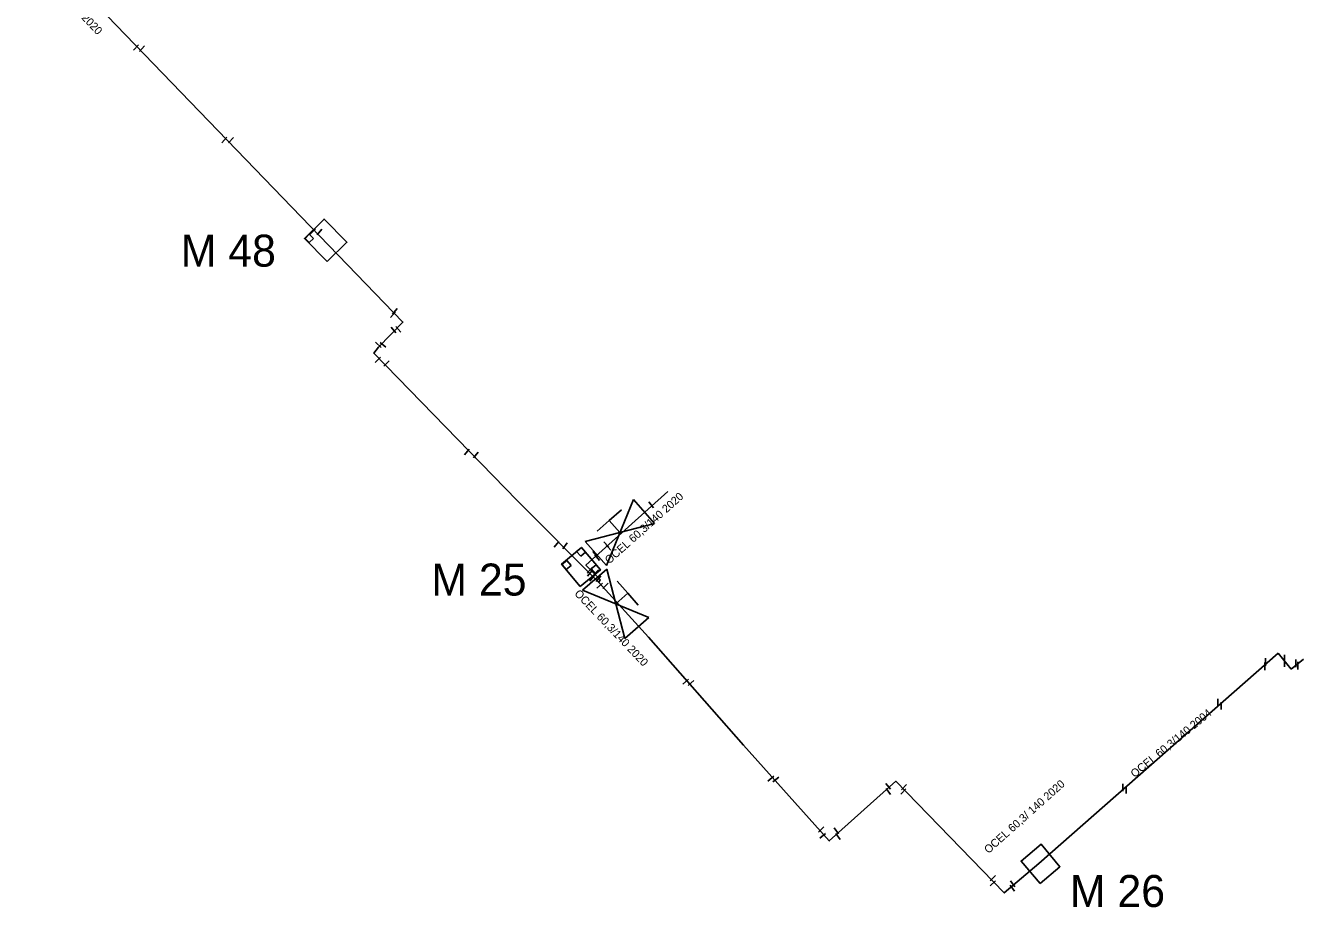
# Model space of a CAD drawing. Extents: x -642943 to -623314, y -1138561 to -1113539.
# Drawn here: x -641672.9 to -641553.2, y -1115068.8 to -1114986.1 of the extents above; entities that cross this region are included whole.
import ezdxf

# ---------------------------------------------------------------- set-up
doc = ezdxf.new("R2010")
doc.units = 0
for name, color, linetype in [('horkovod armatury', 7, 'Continuous'), ('horkovod dimenze', 7, 'Continuous'), ('horkovod předisol', 7, 'Continuous'), ('horkovod sváry', 7, 'Continuous'), ('horkovod trasa', 7, 'Continuous'), ('horkovod číslo šachty', 7, 'Continuous'), ('horkovod šachty', 7, 'Continuous')]:
    doc.layers.add(name, color=color, linetype=linetype)

# ---------------------------------------------------------------- blocks, each defined once
blk = doc.blocks.new('SPH_2')
at = {"layer": 'horkovod sváry'}
blk.add_line((0, -0.035), (0, 0.035), dxfattribs=at)
blk = doc.blocks.new('SPH_1')
at = {"layer": 'horkovod sváry'}
blk.add_line((0, -0.035), (0, 0.035), dxfattribs=at)
blk = doc.blocks.new('SPH')
at = {"layer": 'horkovod sváry'}
blk.add_line((0, -0.035), (0, 0.035), dxfattribs=at)
blk = doc.blocks.new('POINT_DISPLAY')
blk.add_line((0, 0), (0, 0))
blk = doc.blocks.new('SCH_01_38')
at = {"layer": 'horkovod armatury'}
for p, q in [((10, 5), (-10, -5)), ((-10, -5), (-10, 5)), ((-10, 5), (10, -5)), ((-5, 5), (0, 5)), ((0, 5), (0, 0)), ((5, 5), (0, 5)), ((10, -5), (10, 5))]:
    blk.add_line(p, q, dxfattribs=at)
blk = doc.blocks.new('SCH_01_39')
at = {"layer": 'horkovod armatury'}
for p, q in [((10, 5), (-10, -5)), ((-10, -5), (-10, 5)), ((-10, 5), (10, -5)), ((-5, 5), (0, 5)), ((0, 5), (0, 0)), ((5, 5), (0, 5)), ((10, -5), (10, 5))]:
    blk.add_line(p, q, dxfattribs=at)

msp = doc.modelspace()

# ---------------------------------------------------------------- linework, layer by layer
at = {"layer": 'horkovod předisol'}
for p, q in [((-641577.97, -1115064.7), (-641555.53, -1115044.96)), ((-641554.3, -1115046.46), (-641555.53, -1115044.96)), ((-641554.3, -1115046.46), (-641553.16, -1115045.55))]:
    msp.add_line(p, q, dxfattribs=at)
for points in [[(-641672.22, -1114977.98), (-641637.56, -1115013.93), (-641639.86, -1115016.28), (-641640.3, -1115016.83), (-641626.85, -1115030.66), (-641619.19, -1115038.34)], [(-641619.19, -1115038.34), (-641619.09, -1115038.07), (-641620.41, -1115036.72), (-641612.73, -1115029.8)], [(-641619.19, -1115038.34), (-641614.54, -1115043.48), (-641605.64, -1115053.59), (-641597.6, -1115062.57), (-641591.35, -1115056.98), (-641581.21, -1115067.45), (-641577.97, -1115064.7)]]:
    msp.add_lwpolyline(points, dxfattribs=at)
at = {"layer": 'horkovod trasa'}
for p, q in [((-641577.97, -1115064.7), (-641555.53, -1115044.96)), ((-641554.3, -1115046.46), (-641555.53, -1115044.96)), ((-641554.3, -1115046.46), (-641553.16, -1115045.55))]:
    msp.add_line(p, q, dxfattribs=at)
for points in [[(-641672.22, -1114977.98), (-641637.56, -1115013.93), (-641639.86, -1115016.28), (-641640.3, -1115016.83), (-641626.85, -1115030.66), (-641619.19, -1115038.34)], [(-641619.19, -1115038.34), (-641619.09, -1115038.07), (-641620.41, -1115036.72), (-641612.73, -1115029.8)], [(-641619.19, -1115038.34), (-641614.54, -1115043.48), (-641605.64, -1115053.59), (-641597.6, -1115062.57), (-641591.35, -1115056.98), (-641581.21, -1115067.45), (-641577.97, -1115064.7)]]:
    msp.add_lwpolyline(points, dxfattribs=at)
at = {"layer": 'horkovod šachty'}
for p, q in [((-641646.35, -1115005.69), (-641646.74, -1115006.08)), ((-641646.35, -1115006.47), (-641646.74, -1115006.08)), ((-641646.35, -1115005.69), (-641645.96, -1115006.08)), ((-641645.96, -1115006.08), (-641646.35, -1115006.47)), ((-641621.29, -1115035.43), (-641620.83, -1115035.05)), ((-641620.9, -1115035.89), (-641621.29, -1115035.43)), ((-641620.44, -1115035.51), (-641620.9, -1115035.89)), ((-641620.83, -1115035.05), (-641620.44, -1115035.51)), ((-641622.2, -1115036.29), (-641622.65, -1115036.69)), ((-641622.65, -1115036.69), (-641622.25, -1115037.14)), ((-641622.25, -1115037.14), (-641621.8, -1115036.74)), ((-641621.8, -1115036.74), (-641622.2, -1115036.29)), ((-641619.91, -1115037.08), (-641619.45, -1115036.7)), ((-641619.45, -1115036.7), (-641619.06, -1115037.16)), ((-641619.52, -1115037.54), (-641619.91, -1115037.08)), ((-641619.06, -1115037.16), (-641619.52, -1115037.54))]:
    msp.add_line(p, q, dxfattribs=at)
for points in [[(-641644.66, -1115008.25), (-641642.82, -1115006.44), (-641644.95, -1115004.27), (-641646.79, -1115006.08), (-641644.66, -1115008.25)], [(-641620.94, -1115038.73), (-641619.06, -1115037.16), (-641620.83, -1115035.05), (-641622.7, -1115036.62), (-641620.94, -1115038.73)], [(-641577.85, -1115066.57), (-641575.98, -1115065), (-641577.74, -1115062.89), (-641579.62, -1115064.47), (-641577.85, -1115066.57)]]:
    msp.add_lwpolyline(points, dxfattribs=at)

# ---------------------------------------------------------------- block references
at = {"layer": 'horkovod armatury'}
for name, p, xscale, yscale, rotation in [('SCH_01_38', (-641617.23, -1115033.66), 0.30003950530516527, 0.3000395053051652, 41.281288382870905), ('SCH_01_39', (-641617.62, -1115040.34), 0.2999827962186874, 0.2999827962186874, -48.933719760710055)]:
    msp.add_blockref(name, p, dxfattribs=dict(at, xscale=xscale, yscale=yscale, rotation=rotation))
at = {"layer": 'horkovod sváry'}
for name, p, xscale, yscale, rotation in [('SPH_2', (-641662.59, -1114988.17), 9.99998859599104, 9.99998859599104, -43.958352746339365), ('SPH_2', (-641662.02, -1114988.28), 10.000003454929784, 10.000003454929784, -41.21727365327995), ('SPH_2', (-641654.29, -1114996.86), 10.000007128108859, 10.000007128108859, -41.9058044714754), ('SPH_1', (-641653.67, -1114996.88), 10.000019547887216, 10.000019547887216, -42.914668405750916), ('SPH_2', (-641646.02, -1115005.45), 9.999989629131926, 9.999989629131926, -44.604943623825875), ('SPH_2', (-641645.39, -1115005.49), 9.999986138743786, 9.999986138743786, -39.18249832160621), ('SPH_2', (-641638.31, -1115012.92), 10.000000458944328, 10.000000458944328, -38.96248524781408), ('SPH_2', (-641638.49, -1115013.24), 10.00000522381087, 10.000005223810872, -39.92048818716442), ('SPH_1', (-641638.46, -1115014.67), 10.000000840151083, 10.000000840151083, 39.3516370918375), ('SPH_2', (-641637.99, -1115014.61), 10.000007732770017, 10.000007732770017, 42.27359927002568), ('SPH_2', (-641639.87, -1115016.06), 9.999970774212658, 9.999970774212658, 46.67421821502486), ('SPH_2', (-641639.44, -1115016.06), 9.999978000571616, 9.999978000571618, 50.85600396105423), ('SPH_2', (-641639.91, -1115017.46), 10.000015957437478, 10.00001595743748, -45.67409460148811), ('SPH_2', (-641639.1, -1115017.8), 9.999973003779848, 9.999973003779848, -44.64852433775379), ('SPH_2', (-641631.58, -1115026.12), 10.000019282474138, 10.000019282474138, -39.51390511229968), ('SPH_1', (-641630.73, -1115026.38), 10.000009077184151, 10.00000907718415, -40.40575338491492), ('SPH_2', (-641614.3, -1115031.07), 9.999991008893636, 9.999991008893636, 38.15728652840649), ('SPH_1', (-641623.17, -1115034.76), 9.999999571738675, 9.999999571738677, -39.319217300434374), ('SPH_2', (-641622.37, -1115034.92), 9.999999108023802, 9.999999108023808, -37.46493627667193), ('SPH_2', (-641619.55, -1115035.69), 10.00000917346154, 10.00000917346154, 40.91432945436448), ('SPH', (-641618.51, -1115034.79), 9.999990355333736, 9.999990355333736, 42.397489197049), ('SPH_2', (-641618.31, -1115035.05), 10.000007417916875, 10.000007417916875, 41.98723232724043), ('SPH_1', (-641619.35, -1115036.02), 9.9999809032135, 9.999980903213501, 38.259875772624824), ('SPH_2', (-641620.06, -1115037.2), 10.000013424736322, 10.00001342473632, -41.46776120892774), ('SPH_2', (-641620.04, -1115037.48), 9.999987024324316, 9.999987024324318, -40.73215724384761), ('SPH_2', (-641619.83, -1115037.95), 10.00001010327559, 10.000010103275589, -37.907556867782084), ('SPH_1', (-641619.48, -1115037.41), 9.999979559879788, 9.999979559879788, -42.13759477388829), ('SPH_1', (-641619.23, -1115037.98), 10.000010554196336, 10.000010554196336, -39.711355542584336), ('SPH_2', (-641619.13, -1115038.65), 10.000025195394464, 10.000025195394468, -47.2603431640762), ('SPH_2', (-641618.58, -1115038.66), 9.99999818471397, 9.999998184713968, -44.2153407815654), ('SPH_1', (-641611.07, -1115047.64), 9.999997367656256, 9.999997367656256, -47.40026186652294), ('SPH_2', (-641610.57, -1115047.76), 9.99999844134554, 9.999998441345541, -47.544720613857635), ('SPH_2', (-641603.08, -1115056.74), 10.000014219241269, 10.00001421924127, -50.77424997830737), ('SPH_2', (-641602.62, -1115056.82), 9.999990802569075, 9.999990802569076, -51.80300253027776), ('SPH_2', (-641592.08, -1115057.46), 10.00000130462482, 10.000001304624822, 39.610546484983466), ('SPH_2', (-641592.07, -1115057.94), 10.000007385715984, 10.000007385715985, 34.77768526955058), ('SPH_2', (-641590.66, -1115057.94), 10.000015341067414, 10.000015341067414, -45.00000000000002), ('SPH_1', (-641590.59, -1115057.54), 10.000013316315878, 10.000013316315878, -42.34933649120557), ('SPH_2', (-641598.35, -1115061.5), 9.999998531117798, 9.999998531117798, -45.34449423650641), ('SPH_2', (-641598.23, -1115062.09), 10.00000432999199, 10.00000432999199, -50.26363876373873), ('SPH_2', (-641596.93, -1115061.64), 10.000012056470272, 10.000012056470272, 34.85436173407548), ('SPH_2', (-641596.78, -1115062.17), 10.000024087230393, 10.000024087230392, 34.743194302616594), ('SPH_2', (-641582.27, -1115066.06), 10.00002614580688, 10.000026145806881, -45.72522429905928), ('SPH_2', (-641582.26, -1115066.55), 10.000006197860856, 10.000006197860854, -46.00503967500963), ('SPH_2', (-641580.44, -1115067.01), 9.999978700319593, 9.999978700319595, 36.591085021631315), ('SPH_2', (-641580.4, -1115066.59), 10.000012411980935, 10.000012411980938, 35.311140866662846)]:
    msp.add_blockref(name, p, dxfattribs=dict(at, xscale=xscale, yscale=yscale, rotation=rotation))
at = {"layer": 'horkovod sváry', "xscale": 10, "yscale": 10}
for p in [(-641554.92, -1115045.48), (-641556.77, -1115046.21), (-641556.72, -1115045.8), (-641554.95, -1115045.89), (-641553.86, -1115045.92), (-641553.67, -1115046.15), (-641561.19, -1115049.61), (-641560.87, -1115049.91), (-641570.08, -1115057.57), (-641569.76, -1115057.79)]:
    msp.add_blockref('SPH_2', p, dxfattribs=at)
at = {"layer": 'horkovod šachty'}
for p in [(-641646.35, -1115006.08), (-641622.22, -1115036.71)]:
    msp.add_blockref('POINT_DISPLAY', p, dxfattribs=at)

# ---------------------------------------------------------------- texts
at = {"layer": 'horkovod dimenze'}
for s, rotation, p in [('OCEL 114,3/225 2020', 313.5446, (-641673.08, -1114979.82)), ('OCEL 60,3/140 2020', 41.7823, (-641618.23, -1115036.66)), ('OCEL 60,3/140 2020', 313.5446, (-641621.54, -1115039.44)), ('OCEL 60,3/140 2004', 39.3385, (-641568.98, -1115056.69)), ('OCEL 60,3/ 140 2020', 41.8409, (-641582.68, -1115063.81))]:
    msp.add_text(s, height=0.75, rotation=rotation, dxfattribs=at).set_placement(p)
at = {"layer": 'horkovod číslo šachty'}
for s, p in [('M 48', (-641658.39, -1115008.73)), ('M 25', (-641634.9, -1115039.57)), ('M 26', (-641575.05, -1115068.77))]:
    msp.add_text(s, height=3, dxfattribs=at).set_placement(p)

doc.saveas('drawing.dxf')
